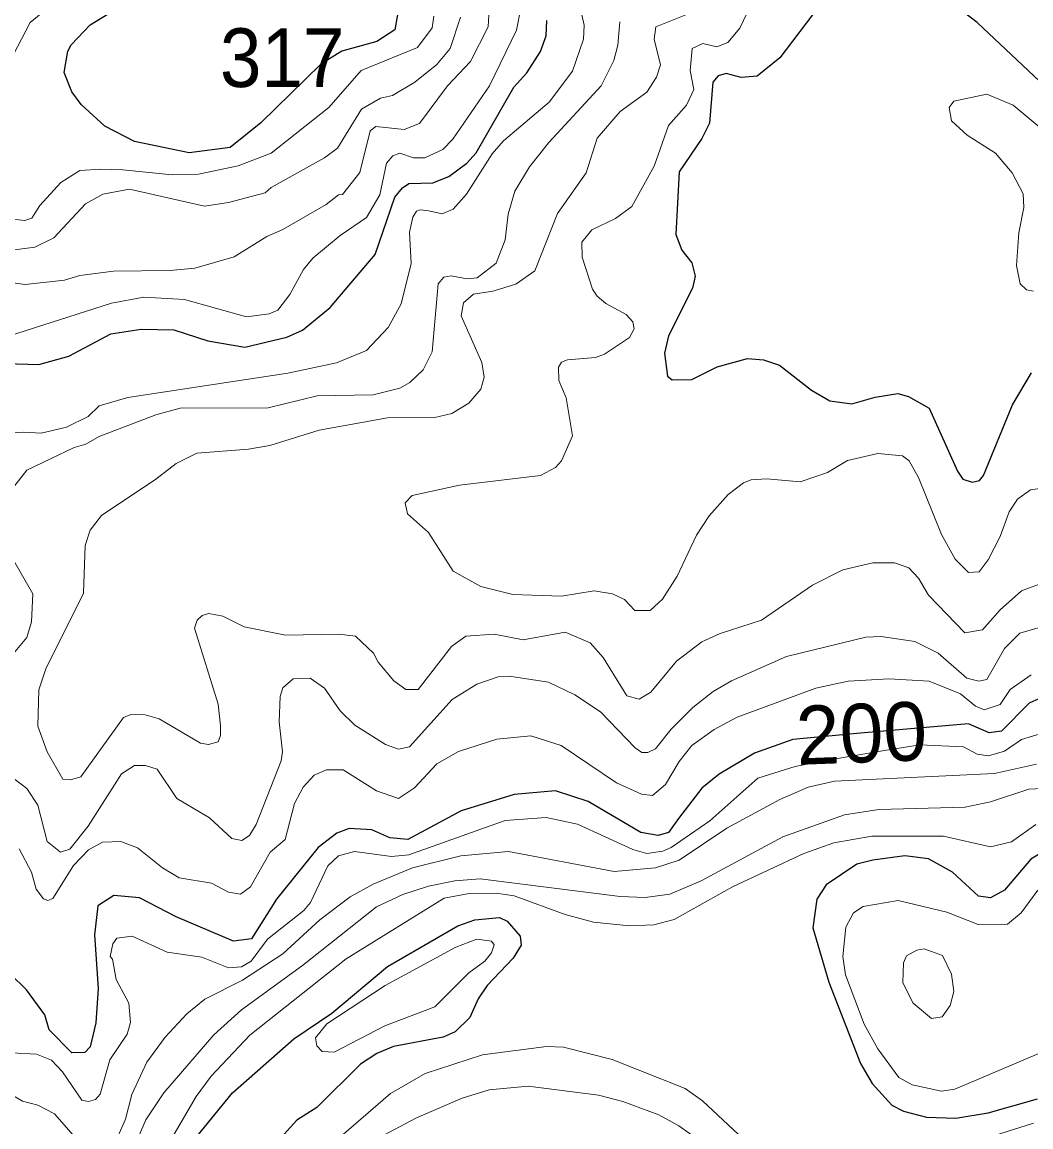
# Model space of a CAD drawing. Extents: x 673.6 to 698.9, y 7012 to 7040.1.
# Drawn here: x 682.54 to 683.915, y 7018.078 to 7019.584 of the extents above; entities that cross this region are included whole.
import ezdxf
from ezdxf.enums import TextEntityAlignment as Align

# ---------------------------------------------------------------- set-up
doc = ezdxf.new("R2010")
doc.units = 0
doc.header["$LTSCALE"] = 0.032
doc.layers.add('1', color=7, linetype='Continuous', lineweight=25)
doc.layers.add('2', color=7, linetype='Continuous', lineweight=13)
doc.layers.add('21', color=7, linetype='Continuous')
doc.layers.add('61', color=7, linetype='Continuous')

msp = doc.modelspace()

# ---------------------------------------------------------------- linework, layer by layer
at = {"layer": '1'}
msp.add_lwpolyline([(682.7689, 7019.645), (682.8348, 7019.6735), (682.8948, 7019.6881), (682.9305, 7019.6926), (682.9679, 7019.6841), (683.0345, 7019.6474), (683.0518, 7019.6229), (683.0546, 7019.6099), (683.0482, 7019.5736), (683.0237, 7019.5578), (682.9759, 7019.5445), (682.9475, 7019.5267), (682.8657, 7019.4469), (682.8237, 7019.4132), (682.7678, 7019.4058), (682.6934, 7019.4212), (682.6532, 7019.4424), (682.6206, 7019.4716), (682.6079, 7019.4891), (682.5978, 7019.5153), (682.6028, 7019.5443), (682.6071, 7019.5529), (682.6329, 7019.5804), (682.6738, 7019.6055)], close=True, dxfattribs=at)
for points in [[(683.6259, 7019.6052), (683.5728, 7019.5355), (683.5419, 7019.5102), (683.5203, 7019.5087), (683.4997, 7019.514), (683.4886, 7019.5107), (683.4814, 7019.502), (683.4768, 7019.4464)], [(684.0763, 7019.5858), (684.0296, 7019.5813), (684.0096, 7019.5739), (683.9959, 7019.5538), (683.9922, 7019.5162), (684.0082, 7019.4793), (684.0246, 7019.4603), (684.0636, 7019.4031), (684.0643, 7019.3889), (684.0609, 7019.3746), (684.0488, 7019.3639), (684.0338, 7019.3638), (684.0143, 7019.3812), (683.9271, 7019.5029), (683.8416, 7019.5834), (683.8131, 7019.6052)], [(682.5176, 7019.1188), (682.5633, 7019.1175), (682.6039, 7019.1286), (682.6611, 7019.1591), (682.7025, 7019.1656), (682.7473, 7019.1648), (682.7934, 7019.1496), (682.8439, 7019.1411), (682.901, 7019.1548), (682.9226, 7019.1643), (682.96, 7019.195), (683.0216, 7019.2672), (683.0482, 7019.3456), (683.0586, 7019.3583), (683.0675, 7019.3642), (683.0998, 7019.3652), (683.1216, 7019.3735), (683.1462, 7019.392), (683.159, 7019.4057), (683.2103, 7019.4952), (683.2282, 7019.515), (683.2469, 7019.5438), (683.2543, 7019.5654), (683.2551, 7019.5863)], [(683.4768, 7019.4464), (683.4664, 7019.4253), (683.4358, 7019.3802), (683.431, 7019.2947), (683.4393, 7019.2734), (683.4527, 7019.256)], [(683.4527, 7019.256), (683.4573, 7019.2379), (683.454, 7019.2215), (683.4213, 7019.1562), (683.4155, 7019.1328), (683.4196, 7019.1016), (683.4263, 7019.0965), (683.4528, 7019.0969), (683.4873, 7019.1141), (683.5289, 7019.1253), (683.5507, 7019.1237), (683.5724, 7019.1163), (683.6159, 7019.0822), (683.6409, 7019.068), (683.6709, 7019.0638), (683.7026, 7019.0729), (683.7335, 7019.0776), (683.7483, 7019.0737), (683.7761, 7019.058), (683.8147, 7018.9718), (683.8222, 7018.9612), (683.835, 7018.9571), (683.8448, 7018.9593), (683.8501, 7018.9661), (683.8897, 7019.0625), (683.9156, 7019.1062)], [(683.9266, 7018.662), (683.9124, 7018.6558), (683.8748, 7018.6174), (683.858, 7018.6153), (683.83, 7018.6274), (683.6825, 7018.6149), (683.5905, 7018.6063), (683.5384, 7018.5873), (683.4899, 7018.559), (683.4665, 7018.5396), (683.4349, 7018.4983), (683.4212, 7018.4796), (683.4071, 7018.4751), (683.3835, 7018.4796), (683.3115, 7018.5216), (683.2671, 7018.5363), (683.2108, 7018.5312), (683.1386, 7018.5091), (683.0658, 7018.4697), (683.0415, 7018.4722), (683.0169, 7018.4828), (682.9858, 7018.4847), (682.9693, 7018.4786), (682.9439, 7018.459), (682.887, 7018.3883), (682.8527, 7018.3345), (682.8282, 7018.3312), (682.7503, 7018.3646), (682.7001, 7018.3905), (682.6652, 7018.3937), (682.6435, 7018.3794), (682.6389, 7018.34), (682.6438, 7018.2667), (682.6406, 7018.22), (682.633, 7018.187)], [(683.9491, 7018.4639), (683.9148, 7018.443), (683.8789, 7018.4007), (683.8599, 7018.3901), (683.8433, 7018.3927), (683.8082, 7018.4252), (683.7753, 7018.4433), (683.7429, 7018.4474), (683.6993, 7018.4418), (683.6779, 7018.436), (683.6357, 7018.408), (683.6234, 7018.3883), (683.6178, 7018.3493), (683.6396, 7018.2753), (683.6827, 7018.1645), (683.6988, 7018.137), (683.7252, 7018.1076), (683.7412, 7018.0997), (683.7724, 7018.0914), (683.8127, 7018.0901), (683.8566, 7018.0971), (683.9238, 7018.1162)], [(682.7748, 7018.0604), (682.827, 7018.1245), (682.9104, 7018.1979), (682.9623, 7018.2333), (683.0382, 7018.2966), (683.1339, 7018.3523), (683.157, 7018.3604), (683.1907, 7018.3636), (683.2012, 7018.3584), (683.2189, 7018.3381), (683.2203, 7018.3259), (683.2096, 7018.3079), (683.1741, 7018.2709), (683.1619, 7018.2526), (683.1505, 7018.227), (683.1305, 7018.2078), (683.1142, 7018.2003), (683.0464, 7018.1877), (683.0238, 7018.1781), (683.0012, 7018.1637), (682.942, 7018.1046), (682.9148, 7018.0872), (682.8972, 7018.0681)], [(682.5463, 7018.2647), (682.5239, 7018.2866)], [(682.633, 7018.187), (682.6256, 7018.1797), (682.608, 7018.1788), (682.5774, 7018.2106), (682.5712, 7018.2308), (682.5463, 7018.2647)]]:
    msp.add_lwpolyline(points, dxfattribs=at)
at = {"layer": '2'}
for points in [[(683.9365, 7018.9495), (683.9145, 7018.9463), (683.8967, 7018.9336), (683.8854, 7018.9167), (683.873, 7018.8827), (683.8567, 7018.8512), (683.8445, 7018.8348), (683.8299, 7018.8338), (683.8118, 7018.8522), (683.793, 7018.8856), (683.7615, 7018.9634), (683.7488, 7018.9858), (683.74, 7018.993), (683.7064, 7018.9962), (683.6648, 7018.9866), (683.6377, 7018.9701), (683.6004, 7018.9573), (683.5552, 7018.9617), (683.5337, 7018.9602), (683.5231, 7018.9561), (683.5023, 7018.9403), (683.4765, 7018.9111), (683.4591, 7018.8849), (683.4327, 7018.8288), (683.4129, 7018.7976), (683.3959, 7018.7819), (683.3754, 7018.7819), (683.361, 7018.7971), (683.3447, 7018.8048), (683.3197, 7018.8089), (683.2753, 7018.8017), (683.2089, 7018.8036), (683.1656, 7018.8145), (683.1279, 7018.8354), (683.0939, 7018.8882), (683.0654, 7018.9136), (683.0622, 7018.9289), (683.072, 7018.9388), (683.1361, 7018.9527), (683.2466, 7018.9659), (683.2673, 7018.9768), (683.2752, 7018.9859), (683.2905, 7019.0199), (683.2816, 7019.0717), (683.2716, 7019.0954), (683.271, 7019.1135), (683.2752, 7019.1204), (683.2835, 7019.1237), (683.3214, 7019.1268), (683.3341, 7019.1312), (683.3678, 7019.1542), (683.3741, 7019.1661), (683.3726, 7019.1755), (683.3632, 7019.1857), (683.3359, 7019.2004), (683.3239, 7019.2104), (683.3177, 7019.2201), (683.3034, 7019.2638), (683.3031, 7019.2842), (683.3166, 7019.3009), (683.3488, 7019.3163), (683.3709, 7019.3325), (683.4014, 7019.3875), (683.421, 7019.4431), (683.4454, 7019.4707), (683.4554, 7019.492), (683.4507, 7019.5182), (683.4535, 7019.5481), (683.4678, 7019.5551), (683.4871, 7019.5504), (683.5017, 7019.5564), (683.5181, 7019.5757), (683.554, 7019.6512)], [(683.2181, 7019.6312), (683.2198, 7019.6032), (683.2141, 7019.5732), (683.177, 7019.4973), (683.1274, 7019.4247), (683.1136, 7019.4102)], [(683.2988, 7019.6121), (683.3061, 7019.5798), (683.3054, 7019.5608), (683.2905, 7019.5174), (683.2587, 7019.4749), (683.1963, 7019.4223), (683.1809, 7019.4045), (683.1457, 7019.3494), (683.1279, 7019.3292), (683.1126, 7019.3227), (683.0943, 7019.327), (683.0827, 7019.3283), (683.0779, 7019.3265), (683.0728, 7019.3181), (683.068, 7019.2978), (683.0703, 7019.2548), (683.057, 7019.1999), (683.0391, 7019.1678), (683.0097, 7019.1363), (682.9689, 7019.1196), (682.9023, 7019.1054), (682.6844, 7019.0723), (682.6452, 7019.061), (682.6303, 7019.0464), (682.6008, 7019.0317), (682.5665, 7019.0236), (682.5426, 7019.0252), (682.4808, 7019.0217)], [(682.5227, 7019.5286), (682.5512, 7019.5834), (682.5839, 7019.6102)], [(683.1764, 7019.594), (683.1754, 7019.5777), (683.1514, 7019.5303), (683.1198, 7019.4971), (683.0818, 7019.446), (683.0609, 7019.4376), (683.0221, 7019.4416), (683.0147, 7019.436), (683.0004, 7019.3789), (682.9767, 7019.3492), (682.9715, 7019.3486), (682.9548, 7019.3356), (682.8957, 7019.3015), (682.8736, 7019.292), (682.8295, 7019.2643), (682.7757, 7019.2487), (682.7415, 7019.2454), (682.6648, 7019.2445), (682.6192, 7019.2388), (682.5982, 7019.2323), (682.5447, 7019.2265), (682.4873, 7019.2339)], [(683.1014, 7019.5921), (683.099, 7019.5763), (683.079, 7019.5494), (683.0022, 7019.518), (682.9582, 7019.4677), (682.8796, 7019.4053), (682.8347, 7019.388), (682.7809, 7019.3769), (682.745, 7019.3761), (682.6774, 7019.3827), (682.6476, 7019.3836), (682.619, 7019.3816), (682.5929, 7019.3655), (682.5646, 7019.334), (682.5538, 7019.3166), (682.544, 7019.3137), (682.52, 7019.3163)], [(683.4493, 7019.5959), (683.4038, 7019.5778), (683.4015, 7019.5609), (683.4104, 7019.526), (683.4048, 7019.5092), (683.3916, 7019.4886), (683.3552, 7019.4621), (683.3238, 7019.426), (683.309, 7019.3788), (683.27, 7019.3234), (683.2388, 7019.2449), (683.2131, 7019.2268), (683.1818, 7019.2172), (683.1553, 7019.2134), (683.1419, 7019.2016), (683.1387, 7019.1836), (683.1669, 7019.1202), (683.1697, 7019.1003), (683.1652, 7019.0836), (683.1491, 7019.0645), (683.1258, 7019.0506), (683.1026, 7019.0449), (683.0382, 7019.0448), (682.9449, 7019.0277), (682.8777, 7019.0068), (682.8488, 7019.0017), (682.7783, 7018.9963), (682.7501, 7018.9826), (682.7227, 7018.9609), (682.6486, 7018.9115), (682.6333, 7018.8915), (682.6263, 7018.8704), (682.624, 7018.8058), (682.5725, 7018.7025), (682.5632, 7018.6739), (682.5617, 7018.6244), (682.5744, 7018.5894), (682.5958, 7018.5519), (682.6063, 7018.5511), (682.6202, 7018.5553), (682.6784, 7018.6362), (682.6883, 7018.6403), (682.7079, 7018.6397), (682.7269, 7018.6342), (682.7835, 7018.6012), (682.7944, 7018.5995), (682.8074, 7018.6031), (682.8106, 7018.6114), (682.8107, 7018.6248), (682.8073, 7018.6545), (682.7754, 7018.7578), (682.7789, 7018.769), (682.7855, 7018.7754), (682.7947, 7018.7777), (682.8139, 7018.7745), (682.8429, 7018.7596), (682.8994, 7018.7482), (682.9719, 7018.7499), (682.9945, 7018.7468), (683.0193, 7018.7237), (683.0256, 7018.7114), (683.047, 7018.6861), (683.0631, 7018.6744), (683.0802, 7018.6745), (683.1254, 7018.7327), (683.1448, 7018.7471), (683.1836, 7018.7498), (683.223, 7018.7418), (683.2803, 7018.7523), (683.3145, 7018.7381), (683.3321, 7018.718), (683.3641, 7018.6658), (683.3813, 7018.6612), (683.397, 7018.6707), (683.4321, 7018.7131), (683.4663, 7018.7391), (683.4915, 7018.7505)], [(682.5233, 7019.2726), (682.5576, 7019.2772), (682.5836, 7019.2902), (682.6265, 7019.3365), (682.6504, 7019.3497), (682.6865, 7019.3563), (682.7888, 7019.3334), (682.8216, 7019.3383), (682.8714, 7019.3514), (682.8799, 7019.3588), (682.9525, 7019.3989), (682.97, 7019.4123), (683.0027, 7019.4653), (683.0285, 7019.4802), (683.0451, 7019.4839), (683.0753, 7019.5024), (683.1054, 7019.5262), (683.1234, 7019.548), (683.1375, 7019.5906)], [(682.5303, 7018.9525), (682.547, 7018.9734), (682.6115, 7019.0043), (682.6274, 7019.0087), (682.6455, 7019.0194), (682.7224, 7019.0488), (682.7555, 7019.058), (682.8755, 7019.0582), (682.9426, 7019.0744), (683.0189, 7019.0758), (683.055, 7019.0853), (683.0686, 7019.0927), (683.0866, 7019.1101), (683.099, 7019.1348), (683.1074, 7019.2273), (683.1151, 7019.2363), (683.125, 7019.238), (683.1467, 7019.2339), (683.1606, 7019.2353), (683.1861, 7019.2556), (683.1984, 7019.2873), (683.2027, 7019.3222), (683.2118, 7019.3534), (683.2317, 7019.3869), (683.2582, 7019.4201), (683.3293, 7019.4972), (683.3468, 7019.5317), (683.352, 7019.5528), (683.3546, 7019.5844)], [(683.9185, 7019.2173), (683.9089, 7019.2192), (683.9003, 7019.2272), (683.8954, 7019.2524), (683.8986, 7019.2968), (683.9051, 7019.3313), (683.9042, 7019.35), (683.8892, 7019.3787), (683.8668, 7019.4053), (683.8282, 7019.4299), (683.8065, 7019.4493), (683.8033, 7019.4676), (683.8099, 7019.4761), (683.8549, 7019.486), (683.8909, 7019.4707), (683.9345, 7019.4346)], [(683.1136, 7019.4102), (683.0889, 7019.399), (683.0738, 7019.399), (683.0549, 7019.4052), (683.0456, 7019.4016), (683.0368, 7019.3917), (683.0277, 7019.3488), (683.0094, 7019.3179), (682.9736, 7019.2934), (682.9366, 7019.2621), (682.9236, 7019.2467), (682.9052, 7019.2126), (682.8888, 7019.1914), (682.8768, 7019.1863), (682.846, 7019.1822), (682.7618, 7019.206), (682.7062, 7019.2092), (682.662, 7019.201), (682.5219, 7019.1559), (682.4862, 7019.1621)], [(682.5285, 7018.7234), (682.5469, 7018.7452), (682.5531, 7018.7667), (682.555, 7018.8046), (682.5252, 7018.8571)], [(683.4915, 7018.7505), (683.548, 7018.7689), (683.6175, 7018.8164), (683.6588, 7018.8376), (683.6996, 7018.8469), (683.7289, 7018.8468)], [(683.7289, 7018.8468), (683.7485, 7018.84), (683.7617, 7018.8259), (683.7754, 7018.8029), (683.8248, 7018.7516), (683.8491, 7018.7556), (683.8732, 7018.7827), (683.9022, 7018.809), (683.9363, 7018.8215)], [(683.9453, 7018.7641), (683.8998, 7018.751), (683.879, 7018.73), (683.855, 7018.6878), (683.8439, 7018.6858), (683.8277, 7018.6897), (683.7886, 7018.724), (683.7567, 7018.7399), (683.7108, 7018.7465), (683.69, 7018.7456), (683.5819, 7018.7193), (683.5069, 7018.6859), (683.4819, 7018.6715), (683.4543, 7018.6499), (683.4247, 7018.6203), (683.4033, 7018.5932), (683.3929, 7018.5883), (683.3848, 7018.5883), (683.3758, 7018.595), (683.3283, 7018.6438), (683.2935, 7018.667), (683.2578, 7018.6843), (683.2039, 7018.6923), (683.1892, 7018.6915), (683.1598, 7018.6816), (683.1265, 7018.6606), (683.0684, 7018.596), (683.0531, 7018.593), (683.0353, 7018.5994), (682.9935, 7018.6258), (682.9735, 7018.6452), (682.9524, 7018.6762), (682.933, 7018.6898), (682.9096, 7018.689), (682.8954, 7018.6767), (682.892, 7018.6648), (682.8904, 7018.6302), (682.8952, 7018.5892), (682.8935, 7018.577), (682.8591, 7018.4902), (682.8501, 7018.4751), (682.8397, 7018.4684), (682.8263, 7018.4714), (682.7956, 7018.4993), (682.7513, 7018.5257), (682.7243, 7018.5656), (682.7084, 7018.5706), (682.6937, 7018.5708), (682.6756, 7018.5595), (682.6304, 7018.4882), (682.6055, 7018.4565), (682.5926, 7018.4525), (682.5746, 7018.467), (682.5616, 7018.5165), (682.5468, 7018.5395)], [(683.053, 7018.5257), (683.0749, 7018.5401), (683.1054, 7018.5728), (683.135, 7018.59), (683.1871, 7018.6067), (683.2335, 7018.611), (683.2749, 7018.5978), (683.3503, 7018.547), (683.3844, 7018.5316), (683.3995, 7018.5297), (683.4172, 7018.5447), (683.4356, 7018.5763), (683.4527, 7018.5981), (683.4833, 7018.6198), (683.5148, 7018.6364), (683.6217, 7018.6759), (683.666, 7018.6857), (683.7216, 7018.689), (683.7762, 7018.6857), (683.8189, 7018.6685), (683.8392, 7018.6515), (683.8513, 7018.6465), (683.873, 7018.654), (683.8865, 7018.6745), (683.9154, 7018.6945)], [(682.5468, 7018.5395), (682.5219, 7018.5585), (682.4711, 7018.589), (682.4565, 7018.6179), (682.4557, 7018.65), (682.463, 7018.6732)], [(683.9472, 7018.62), (683.902, 7018.606), (683.8789, 7018.5904), (683.8572, 7018.584), (683.8416, 7018.5862), (683.823, 7018.596), (683.7636, 7018.5987), (683.7153, 7018.5913), (683.6272, 7018.5761), (683.5935, 7018.5695), (683.5428, 7018.5534), (683.4773, 7018.4954), (683.4249, 7018.4588), (683.4135, 7018.4538), (683.3916, 7018.4508), (683.3723, 7018.4561), (683.2971, 7018.4908), (683.2543, 7018.4999), (683.1986, 7018.4957), (683.0675, 7018.4491), (683.0437, 7018.4467), (682.9934, 7018.4533), (682.9715, 7018.4477), (682.957, 7018.4341), (682.9334, 7018.384), (682.9243, 7018.3729), (682.8747, 7018.3341), (682.8525, 7018.3038), (682.8391, 7018.2962)], [(682.6642, 7018.0506), (682.6814, 7018.0885), (682.69, 7018.1223), (682.7103, 7018.1664), (682.7351, 7018.2004), (682.7649, 7018.2324), (682.7894, 7018.2524), (682.8405, 7018.2782), (682.8958, 7018.314), (682.9461, 7018.3605), (682.9875, 7018.3915), (683.0185, 7018.4088), (683.0723, 7018.4314), (683.1382, 7018.4474), (683.2031, 7018.4533), (683.3469, 7018.4262), (683.4035, 7018.4311), (683.4354, 7018.4416), (683.5006, 7018.4851), (683.5726, 7018.5243), (683.6115, 7018.541), (683.6471, 7018.5494), (683.8653, 7018.5599), (683.9225, 7018.5723)], [(682.9233, 7018.5412), (682.9381, 7018.5574), (682.9553, 7018.5649), (682.9777, 7018.5648), (683.023, 7018.5364), (683.053, 7018.5257)], [(682.5363, 7018.457), (682.5531, 7018.4251), (682.5597, 7018.4021), (682.5693, 7018.3888), (682.5754, 7018.3867), (682.5822, 7018.3894), (682.6104, 7018.4346), (682.6309, 7018.4558), (682.6497, 7018.4663), (682.6749, 7018.4671), (682.6977, 7018.4583), (682.7315, 7018.4313), (682.7543, 7018.4176), (682.7982, 7018.4104), (682.8216, 7018.398), (682.8377, 7018.3953), (682.8515, 7018.4055), (682.8784, 7018.4527), (682.8986, 7018.47), (682.9115, 7018.5191), (682.9233, 7018.5412)], [(683.9303, 7018.5395), (683.9121, 7018.5386), (683.8597, 7018.5214), (683.8252, 7018.514), (683.7075, 7018.5108), (683.6611, 7018.5033), (683.577, 7018.4736), (683.4654, 7018.4136), (683.4231, 7018.3954), (683.3891, 7018.3908), (683.3551, 7018.3922), (683.1645, 7018.4162), (683.13, 7018.4137), (683.0941, 7018.4063), (683.0593, 7018.3947), (683.0231, 7018.3782), (682.9224, 7018.2982), (682.8391, 7018.2376), (682.8016, 7018.2034), (682.7333, 7018.1245), (682.7088, 7018.0875), (682.6791, 7018.0182)], [(683.9215, 7018.4905), (683.8885, 7018.4667), (683.86, 7018.4599), (683.7959, 7018.4745), (683.6982, 7018.4745), (683.6463, 7018.4655), (683.6055, 7018.4509), (683.5084, 7018.4055), (683.4287, 7018.3608), (683.4011, 7018.3537), (683.3679, 7018.3522)], [(683.1494, 7018.3964), (683.1156, 7018.3899), (682.9818, 7018.3071), (682.8507, 7018.2032), (682.7979, 7018.1472), (682.7774, 7018.1193), (682.7413, 7018.0574)], [(683.3679, 7018.3522), (683.3189, 7018.3572), (683.2805, 7018.3675), (683.2108, 7018.3932), (683.1861, 7018.3965), (683.1494, 7018.3964)], [(683.9242, 7018.4006), (683.9017, 7018.37), (683.8832, 7018.3546), (683.8432, 7018.3538), (683.8003, 7018.3706), (683.7338, 7018.3865), (683.6863, 7018.3786), (683.6733, 7018.3699), (683.6628, 7018.3505), (683.6586, 7018.3105), (683.6623, 7018.2852), (683.6878, 7018.2183), (683.7063, 7018.1845), (683.735, 7018.1454), (683.753, 7018.1354), (683.793, 7018.1269), (683.8111, 7018.1295), (683.9257, 7018.178)], [(682.6692, 7018.3355), (682.6641, 7018.3275), (682.6603, 7018.3105), (682.6635, 7018.3066), (682.6687, 7018.2791), (682.6857, 7018.2466), (682.6881, 7018.2203), (682.6833, 7018.2046), (682.6601, 7018.1694), (682.6469, 7018.1229), (682.6405, 7018.1152), (682.631, 7018.1127), (682.6218, 7018.1145), (682.5953, 7018.1533), (682.5805, 7018.1689), (682.56, 7018.177), (682.5257, 7018.1788)], [(682.8391, 7018.2962), (682.8217, 7018.2947), (682.7852, 7018.3094), (682.738, 7018.3163), (682.6905, 7018.3381), (682.6692, 7018.3355)], [(682.9317, 7018.0278), (683.0423, 7018.1236), (683.0894, 7018.151), (683.1676, 7018.1765), (683.2549, 7018.1878), (683.2782, 7018.1869), (683.3444, 7018.1701), (683.4439, 7018.1304), (683.4675, 7018.1136), (683.5582, 7018.0286)], [(682.9878, 7018.0427), (683.0775, 7018.0902), (683.1398, 7018.117), (683.1767, 7018.1287), (683.2298, 7018.1335), (683.3255, 7018.1213), (683.3589, 7018.1127), (683.4077, 7018.0943), (683.435, 7018.0797), (683.4633, 7018.0594)], [(682.5147, 7018.1284), (682.5407, 7018.1133), (682.5619, 7018.1079), (682.5846, 7018.0957), (682.623, 7018.0517)], [(683.8539, 7018.0626), (683.9184, 7018.0832)]]:
    msp.add_lwpolyline(points, dxfattribs=at)
for points in [[(683.1491, 7018.288), (683.171, 7018.3042), (683.1798, 7018.3154), (683.1836, 7018.3263), (683.18, 7018.3311), (683.1599, 7018.334), (683.1313, 7018.3229), (683.0352, 7018.2709), (682.9555, 7018.2186), (682.9402, 7018.1996), (682.9417, 7018.1884), (682.9491, 7018.181), (682.9655, 7018.18), (683.0346, 7018.2156), (683.1025, 7018.2415)], [(683.7546, 7018.2468), (683.7402, 7018.2744), (683.7415, 7018.3016), (683.7453, 7018.3113), (683.7594, 7018.319), (683.7695, 7018.3208), (683.7942, 7018.3117), (683.8066, 7018.2861), (683.8097, 7018.2626), (683.8049, 7018.2437), (683.7939, 7018.2281), (683.7794, 7018.2258)]]:
    msp.add_lwpolyline(points, close=True, dxfattribs=at)

# ---------------------------------------------------------------- texts
at = {"layer": '21', "width": 0.95}
msp.add_text('317', height=0.08, dxfattribs=at).set_placement((682.8099, 7019.4956))
at = {"layer": '61'}
msp.add_text('200', height=0.08, rotation=2.173, dxfattribs=at).set_placement((683.6855, 7018.5749), align=Align.CENTER)

doc.saveas('drawing.dxf')
